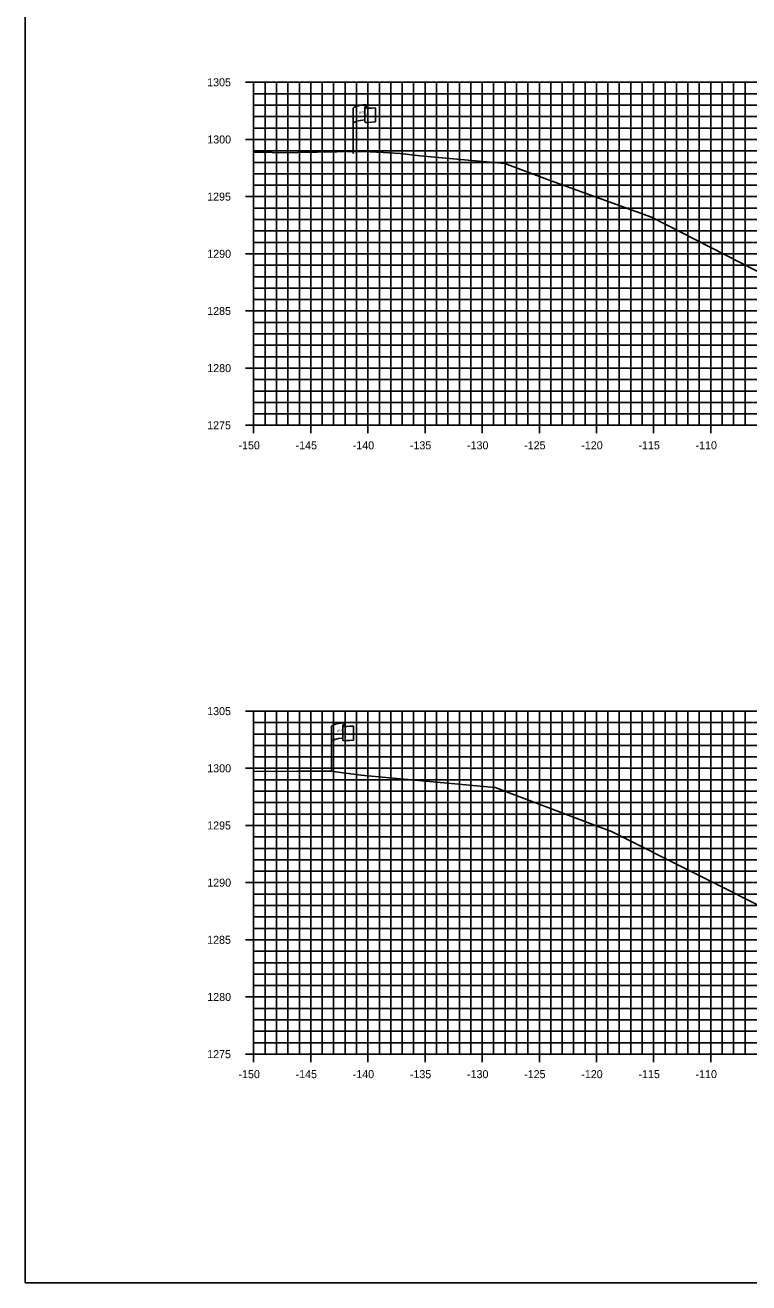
# Model space of a CAD drawing. Extents: x 674939 to 678919, y 750652 to 765176.
# Drawn here: x 678578.5 to 678641.9, y 764266.3 to 764376.3 of the extents above; entities that cross this region are included whole.
import ezdxf

# ---------------------------------------------------------------- set-up
doc = ezdxf.new("R2010")
doc.units = 0
for name, color, linetype in [('R_Axis', 7, 'Continuous'), ('R_Axis Annot', 7, 'Continuous'), ('R_Exist Surface', 7, 'Continuous'), ('R_Grid', 7, 'Continuous'), ('R_No Plot', 7, 'Continuous'), ('S_EXIST_ROW', 7, 'Continuous')]:
    doc.layers.add(name, color=color, linetype=linetype)

msp = doc.modelspace()

# ---------------------------------------------------------------- linework, layer by layer
at = {"layer": 'R_Axis'}
for p, q in [((678597.83, 764371.29), (678599.23, 764371.29)), ((678598.53, 764341.29), (678598.53, 764371.29)), ((678598.53, 764370.29), (678598.88, 764370.29)), ((678598.53, 764369.29), (678598.88, 764369.29)), ((678598.53, 764368.29), (678598.88, 764368.29)), ((678598.53, 764367.29), (678598.88, 764367.29)), ((678597.83, 764366.29), (678599.23, 764366.29)), ((678598.53, 764365.29), (678598.88, 764365.29)), ((678598.53, 764364.29), (678598.88, 764364.29)), ((678598.53, 764363.29), (678598.88, 764363.29)), ((678598.53, 764362.29), (678598.88, 764362.29)), ((678597.83, 764361.29), (678599.23, 764361.29)), ((678598.53, 764360.29), (678598.88, 764360.29)), ((678598.53, 764359.29), (678598.88, 764359.29)), ((678598.53, 764358.29), (678598.88, 764358.29)), ((678598.53, 764357.29), (678598.88, 764357.29)), ((678597.83, 764356.29), (678599.23, 764356.29)), ((678598.53, 764355.29), (678598.88, 764355.29)), ((678598.53, 764354.29), (678598.88, 764354.29)), ((678598.53, 764353.29), (678598.88, 764353.29)), ((678598.53, 764352.29), (678598.88, 764352.29)), ((678597.83, 764351.29), (678599.23, 764351.29)), ((678598.53, 764350.29), (678598.88, 764350.29)), ((678598.53, 764349.29), (678598.88, 764349.29)), ((678598.53, 764348.29), (678598.88, 764348.29)), ((678598.53, 764347.29), (678598.88, 764347.29)), ((678597.83, 764346.29), (678599.23, 764346.29)), ((678598.53, 764345.29), (678598.88, 764345.29)), ((678598.53, 764344.29), (678598.88, 764344.29)), ((678598.53, 764343.29), (678598.88, 764343.29)), ((678598.53, 764342.29), (678598.88, 764342.29)), ((678598.53, 764340.59), (678598.53, 764341.99)), ((678603.53, 764340.59), (678603.53, 764341.99)), ((678608.53, 764340.59), (678608.53, 764341.99)), ((678613.53, 764340.59), (678613.53, 764341.99)), ((678618.53, 764340.59), (678618.53, 764341.99)), ((678623.53, 764340.59), (678623.53, 764341.99)), ((678628.53, 764340.59), (678628.53, 764341.99)), ((678633.53, 764340.59), (678633.53, 764341.99)), ((678638.53, 764340.59), (678638.53, 764341.99)), ((678597.83, 764341.29), (678599.23, 764341.29)), ((678598.53, 764341.29), (678898.53, 764341.29)), ((678597.83, 764316.29), (678599.23, 764316.29)), ((678598.53, 764286.29), (678598.53, 764316.29)), ((678598.53, 764315.29), (678598.88, 764315.29)), ((678598.53, 764314.29), (678598.88, 764314.29)), ((678598.53, 764313.29), (678598.88, 764313.29)), ((678598.53, 764312.29), (678598.88, 764312.29)), ((678597.83, 764311.29), (678599.23, 764311.29)), ((678598.53, 764310.29), (678598.88, 764310.29)), ((678598.53, 764309.29), (678598.88, 764309.29)), ((678598.53, 764308.29), (678598.88, 764308.29)), ((678598.53, 764307.29), (678598.88, 764307.29)), ((678597.83, 764306.29), (678599.23, 764306.29)), ((678598.53, 764305.29), (678598.88, 764305.29)), ((678598.53, 764304.29), (678598.88, 764304.29)), ((678598.53, 764303.29), (678598.88, 764303.29)), ((678598.53, 764302.29), (678598.88, 764302.29)), ((678597.83, 764301.29), (678599.23, 764301.29)), ((678598.53, 764300.29), (678598.88, 764300.29)), ((678598.53, 764299.29), (678598.88, 764299.29)), ((678598.53, 764298.29), (678598.88, 764298.29)), ((678598.53, 764297.29), (678598.88, 764297.29)), ((678597.83, 764296.29), (678599.23, 764296.29)), ((678598.53, 764295.29), (678598.88, 764295.29)), ((678598.53, 764294.29), (678598.88, 764294.29)), ((678598.53, 764293.29), (678598.88, 764293.29)), ((678598.53, 764292.29), (678598.88, 764292.29)), ((678597.83, 764291.29), (678599.23, 764291.29)), ((678598.53, 764290.29), (678598.88, 764290.29)), ((678598.53, 764289.29), (678598.88, 764289.29)), ((678598.53, 764288.29), (678598.88, 764288.29)), ((678598.53, 764287.29), (678598.88, 764287.29)), ((678598.53, 764285.59), (678598.53, 764286.99)), ((678603.53, 764285.59), (678603.53, 764286.99)), ((678608.53, 764285.59), (678608.53, 764286.99)), ((678613.53, 764285.59), (678613.53, 764286.99)), ((678618.53, 764285.59), (678618.53, 764286.99)), ((678623.53, 764285.59), (678623.53, 764286.99)), ((678628.53, 764285.59), (678628.53, 764286.99)), ((678633.53, 764285.59), (678633.53, 764286.99)), ((678638.53, 764285.59), (678638.53, 764286.99)), ((678597.83, 764286.29), (678599.23, 764286.29)), ((678598.53, 764286.29), (678898.53, 764286.29))]:
    msp.add_line(p, q, dxfattribs=at)
at = {"layer": 'R_Exist Surface'}
for points in [[(678598.53, 764365.19), (678600.16, 764365.14), (678600.69, 764365.12), (678605.8, 764365.22), (678608.09, 764365.24), (678609.89, 764365.14), (678611.36, 764365.07), (678613.09, 764364.87), (678620.52, 764364.18), (678624.47, 764362.69), (678633.35, 764359.49), (678647.62, 764352.21)], [(678598.53, 764311.01), (678602.36, 764311.03), (678605.24, 764311.05), (678607.93, 764310.68), (678608.53, 764310.62), (678618.35, 764309.74), (678619.67, 764309.62), (678628.58, 764306.24), (678629.84, 764305.76), (678644.65, 764298.32)]]:
    msp.add_lwpolyline(points, dxfattribs=at)
at = {"layer": 'R_Grid'}
for p, q in [((678598.53, 764371.29), (678898.53, 764371.29)), ((678598.53, 764341.29), (678598.53, 764371.29)), ((678598.53, 764370.29), (678898.53, 764370.29)), ((678599.53, 764341.29), (678599.53, 764371.29)), ((678600.53, 764341.29), (678600.53, 764371.29)), ((678601.53, 764341.29), (678601.53, 764371.29)), ((678602.53, 764341.29), (678602.53, 764371.29)), ((678603.53, 764341.29), (678603.53, 764371.29)), ((678604.53, 764341.29), (678604.53, 764371.29)), ((678605.53, 764341.29), (678605.53, 764371.29)), ((678606.53, 764341.29), (678606.53, 764371.29)), ((678607.53, 764341.29), (678607.53, 764371.29)), ((678608.53, 764341.29), (678608.53, 764371.29)), ((678609.53, 764341.29), (678609.53, 764371.29)), ((678610.53, 764341.29), (678610.53, 764371.29)), ((678611.53, 764341.29), (678611.53, 764371.29)), ((678612.53, 764341.29), (678612.53, 764371.29)), ((678613.53, 764341.29), (678613.53, 764371.29)), ((678614.53, 764341.29), (678614.53, 764371.29)), ((678615.53, 764341.29), (678615.53, 764371.29)), ((678616.53, 764341.29), (678616.53, 764371.29)), ((678617.53, 764341.29), (678617.53, 764371.29)), ((678618.53, 764341.29), (678618.53, 764371.29)), ((678619.53, 764341.29), (678619.53, 764371.29)), ((678620.53, 764341.29), (678620.53, 764371.29)), ((678621.53, 764341.29), (678621.53, 764371.29)), ((678622.53, 764341.29), (678622.53, 764371.29)), ((678623.53, 764341.29), (678623.53, 764371.29)), ((678624.53, 764341.29), (678624.53, 764371.29)), ((678625.53, 764341.29), (678625.53, 764371.29)), ((678626.53, 764341.29), (678626.53, 764371.29)), ((678627.53, 764341.29), (678627.53, 764371.29)), ((678628.53, 764341.29), (678628.53, 764371.29)), ((678629.53, 764341.29), (678629.53, 764371.29)), ((678630.53, 764341.29), (678630.53, 764371.29)), ((678631.53, 764341.29), (678631.53, 764371.29)), ((678632.53, 764341.29), (678632.53, 764371.29)), ((678633.53, 764341.29), (678633.53, 764371.29)), ((678634.53, 764341.29), (678634.53, 764371.29)), ((678635.53, 764341.29), (678635.53, 764371.29)), ((678636.53, 764341.29), (678636.53, 764371.29)), ((678637.53, 764341.29), (678637.53, 764371.29)), ((678638.53, 764341.29), (678638.53, 764371.29)), ((678639.53, 764341.29), (678639.53, 764371.29)), ((678640.53, 764341.29), (678640.53, 764371.29)), ((678641.53, 764341.29), (678641.53, 764371.29)), ((678598.53, 764369.29), (678898.53, 764369.29)), ((678598.53, 764368.29), (678898.53, 764368.29)), ((678598.53, 764367.29), (678898.53, 764367.29)), ((678598.53, 764366.29), (678898.53, 764366.29)), ((678598.53, 764365.29), (678898.53, 764365.29)), ((678598.53, 764364.29), (678898.53, 764364.29)), ((678598.53, 764363.29), (678898.53, 764363.29)), ((678598.53, 764362.29), (678898.53, 764362.29)), ((678598.53, 764361.29), (678898.53, 764361.29)), ((678598.53, 764360.29), (678898.53, 764360.29)), ((678598.53, 764359.29), (678898.53, 764359.29)), ((678598.53, 764358.29), (678898.53, 764358.29)), ((678598.53, 764357.29), (678898.53, 764357.29)), ((678598.53, 764356.29), (678898.53, 764356.29)), ((678598.53, 764355.29), (678898.53, 764355.29)), ((678598.53, 764354.29), (678898.53, 764354.29)), ((678598.53, 764353.29), (678898.53, 764353.29)), ((678598.53, 764352.29), (678898.53, 764352.29)), ((678598.53, 764351.29), (678898.53, 764351.29)), ((678598.53, 764350.29), (678898.53, 764350.29)), ((678598.53, 764349.29), (678898.53, 764349.29)), ((678598.53, 764348.29), (678898.53, 764348.29)), ((678598.53, 764347.29), (678898.53, 764347.29)), ((678598.53, 764346.29), (678898.53, 764346.29)), ((678598.53, 764345.29), (678898.53, 764345.29)), ((678598.53, 764344.29), (678898.53, 764344.29)), ((678598.53, 764343.29), (678898.53, 764343.29)), ((678598.53, 764342.29), (678898.53, 764342.29)), ((678598.53, 764341.29), (678898.53, 764341.29)), ((678598.53, 764316.29), (678898.53, 764316.29)), ((678598.53, 764286.29), (678598.53, 764316.29)), ((678598.53, 764315.29), (678898.53, 764315.29)), ((678599.53, 764286.29), (678599.53, 764316.29)), ((678600.53, 764286.29), (678600.53, 764316.29)), ((678601.53, 764286.29), (678601.53, 764316.29)), ((678602.53, 764286.29), (678602.53, 764316.29)), ((678603.53, 764286.29), (678603.53, 764316.29)), ((678604.53, 764286.29), (678604.53, 764316.29)), ((678605.53, 764286.29), (678605.53, 764316.29)), ((678606.53, 764286.29), (678606.53, 764316.29)), ((678607.53, 764286.29), (678607.53, 764316.29)), ((678608.53, 764286.29), (678608.53, 764316.29)), ((678609.53, 764286.29), (678609.53, 764316.29)), ((678610.53, 764286.29), (678610.53, 764316.29)), ((678611.53, 764286.29), (678611.53, 764316.29)), ((678612.53, 764286.29), (678612.53, 764316.29)), ((678613.53, 764286.29), (678613.53, 764316.29)), ((678614.53, 764286.29), (678614.53, 764316.29)), ((678615.53, 764286.29), (678615.53, 764316.29)), ((678616.53, 764286.29), (678616.53, 764316.29)), ((678617.53, 764286.29), (678617.53, 764316.29)), ((678618.53, 764286.29), (678618.53, 764316.29)), ((678619.53, 764286.29), (678619.53, 764316.29)), ((678620.53, 764286.29), (678620.53, 764316.29)), ((678621.53, 764286.29), (678621.53, 764316.29)), ((678622.53, 764286.29), (678622.53, 764316.29)), ((678623.53, 764286.29), (678623.53, 764316.29)), ((678624.53, 764286.29), (678624.53, 764316.29)), ((678625.53, 764286.29), (678625.53, 764316.29)), ((678626.53, 764286.29), (678626.53, 764316.29)), ((678627.53, 764286.29), (678627.53, 764316.29)), ((678628.53, 764286.29), (678628.53, 764316.29)), ((678629.53, 764286.29), (678629.53, 764316.29)), ((678630.53, 764286.29), (678630.53, 764316.29)), ((678631.53, 764286.29), (678631.53, 764316.29)), ((678632.53, 764286.29), (678632.53, 764316.29)), ((678633.53, 764286.29), (678633.53, 764316.29)), ((678634.53, 764286.29), (678634.53, 764316.29)), ((678635.53, 764286.29), (678635.53, 764316.29)), ((678636.53, 764286.29), (678636.53, 764316.29)), ((678637.53, 764286.29), (678637.53, 764316.29)), ((678638.53, 764286.29), (678638.53, 764316.29)), ((678639.53, 764286.29), (678639.53, 764316.29)), ((678640.53, 764286.29), (678640.53, 764316.29)), ((678641.53, 764286.29), (678641.53, 764316.29)), ((678598.53, 764314.29), (678898.53, 764314.29)), ((678598.53, 764313.29), (678898.53, 764313.29)), ((678598.53, 764312.29), (678898.53, 764312.29)), ((678598.53, 764311.29), (678898.53, 764311.29)), ((678598.53, 764310.29), (678898.53, 764310.29)), ((678598.53, 764309.29), (678898.53, 764309.29)), ((678598.53, 764308.29), (678898.53, 764308.29)), ((678598.53, 764307.29), (678898.53, 764307.29)), ((678598.53, 764306.29), (678898.53, 764306.29)), ((678598.53, 764305.29), (678898.53, 764305.29)), ((678598.53, 764304.29), (678898.53, 764304.29)), ((678598.53, 764303.29), (678898.53, 764303.29)), ((678598.53, 764302.29), (678898.53, 764302.29)), ((678598.53, 764301.29), (678898.53, 764301.29)), ((678598.53, 764300.29), (678898.53, 764300.29)), ((678598.53, 764299.29), (678898.53, 764299.29)), ((678598.53, 764298.29), (678898.53, 764298.29)), ((678598.53, 764297.29), (678898.53, 764297.29)), ((678598.53, 764296.29), (678898.53, 764296.29)), ((678598.53, 764295.29), (678898.53, 764295.29)), ((678598.53, 764294.29), (678898.53, 764294.29)), ((678598.53, 764293.29), (678898.53, 764293.29)), ((678598.53, 764292.29), (678898.53, 764292.29)), ((678598.53, 764291.29), (678898.53, 764291.29)), ((678598.53, 764290.29), (678898.53, 764290.29)), ((678598.53, 764289.29), (678898.53, 764289.29)), ((678598.53, 764288.29), (678898.53, 764288.29)), ((678598.53, 764287.29), (678898.53, 764287.29)), ((678598.53, 764286.29), (678898.53, 764286.29))]:
    msp.add_line(p, q, dxfattribs=at)
at = {"layer": 'R_No Plot'}
msp.add_lwpolyline([(678578.53, 764266.29), (678918.53, 764266.29), (678918.53, 764486.29), (678578.53, 764486.29)], close=True, dxfattribs=at)
at = {"layer": 'S_EXIST_ROW'}
for p, q in [((678608.42, 764369.25), (678608.42, 764369.01)), ((678607.25, 764365.05), (678607.25, 764369)), ((678608.25, 764369.1), (678608.25, 764369.08)), ((678608.25, 764369.08), (678608.25, 764367.86)), ((678609.18, 764369.06), (678609.18, 764367.82)), ((678605.33, 764310.98), (678605.33, 764314.93)), ((678606.32, 764315.03), (678606.32, 764315.02)), ((678606.32, 764315.02), (678606.32, 764313.79)), ((678606.49, 764315.19), (678606.49, 764314.94)), ((678607.26, 764314.99), (678607.26, 764313.75))]:
    msp.add_line(p, q, dxfattribs=at)
for centre, radius, start, end in [((678608.33, 764369.1), 0.078, 88.6458, 274.2828), ((678608.34, 764369.25), 0.0783, 263.0712, 93.9564), ((678608.33, 764367.86), 0.0783, 180, 273.9564), ((678606.41, 764315.19), 0.0783, 263.0712, 93.9564), ((678606.4, 764315.03), 0.078, 88.6458, 274.2828), ((678606.4, 764313.79), 0.0783, 180, 273.9564)]:
    msp.add_arc(centre, radius, start, end, dxfattribs=at)
for centre, major_axis, ratio, start_param, end_param in [((678608.83, 764369.05), (-1.58, -0.04), 0.19887, 5.030368, 6.283185), ((678608.83, 764367.73), (-1.58, -0.04), 0.19887, 5.083035, 6.194897), ((678609.54, 764369.16), (-1.23, -0.13), 0.052933, 0.159456, 1.268315), ((678609.54, 764367.92), (-1.23, -0.13), 0.052933, 0.159456, 1.268315), ((678606.91, 764314.98), (-1.58, -0.04), 0.19887, 5.030368, 6.283185), ((678607.62, 764315.09), (-1.23, -0.13), 0.052933, 0.159456, 1.268315), ((678606.91, 764313.66), (-1.58, -0.04), 0.19887, 5.083035, 6.194897), ((678607.62, 764313.85), (-1.23, -0.13), 0.052933, 0.159456, 1.268315)]:
    msp.add_ellipse(centre, major_axis=major_axis, ratio=ratio, start_param=start_param, end_param=end_param, dxfattribs=at)

# ---------------------------------------------------------------- texts
at = {"layer": 'R_Axis Annot'}
for s, p in [('1305', (678594.46, 764370.94)), ('1300', (678594.47, 764365.94)), ('1295', (678594.46, 764360.94)), ('1290', (678594.47, 764355.94)), ('1285', (678594.46, 764350.94)), ('1280', (678594.47, 764345.94)), ('1275', (678594.46, 764340.94)), ('-150', (678597.2, 764339.19)), ('-145', (678602.2, 764339.19)), ('-140', (678607.2, 764339.19)), ('-135', (678612.2, 764339.19)), ('-130', (678617.2, 764339.19)), ('-125', (678622.2, 764339.19)), ('-120', (678627.2, 764339.19)), ('-115', (678632.2, 764339.19)), ('-110', (678637.2, 764339.19)), ('1305', (678594.46, 764315.94)), ('1300', (678594.47, 764310.94)), ('1295', (678594.46, 764305.94)), ('1290', (678594.47, 764300.94)), ('1285', (678594.46, 764295.94)), ('1280', (678594.47, 764290.94)), ('1275', (678594.46, 764285.94)), ('-150', (678597.2, 764284.19)), ('-145', (678602.2, 764284.19)), ('-140', (678607.2, 764284.19)), ('-135', (678612.2, 764284.19)), ('-130', (678617.2, 764284.19)), ('-125', (678622.2, 764284.19)), ('-120', (678627.2, 764284.19)), ('-115', (678632.2, 764284.19)), ('-110', (678637.2, 764284.19))]:
    msp.add_text(s, height=0.7, dxfattribs=at).set_placement(p)
at = {"layer": 'S_EXIST_ROW'}
for s, height, rotation, p in [('R ', 0.2, 9.9884, (678607.77, 764368.5)), (' O', 0.2, 9.9884, (678607.92, 764368.55)), ('W', 0.2, 351.1788, (678608.25, 764368.38)), ('DWB 11-9-07', 0.01, 90, (678608.41, 764369.02)), ('DWB 11-9-07', 0.01, 5.0717, (678609.08, 764367.82)), ('DWB 11-9-07', 0.01, 90, (678607.25, 764365.06)), ('R ', 0.2, 9.9884, (678605.85, 764314.44)), (' O', 0.2, 9.9884, (678605.99, 764314.48)), ('W', 0.2, 351.1788, (678606.32, 764314.31)), ('DWB 11-9-07', 0.01, 90, (678606.49, 764314.95)), ('DWB 11-9-07', 0.01, 5.0717, (678607.16, 764313.75)), ('DWB 11-9-07', 0.01, 90, (678605.32, 764310.99))]:
    msp.add_text(s, height=height, rotation=rotation, dxfattribs=at).set_placement(p)

doc.saveas('drawing.dxf')
